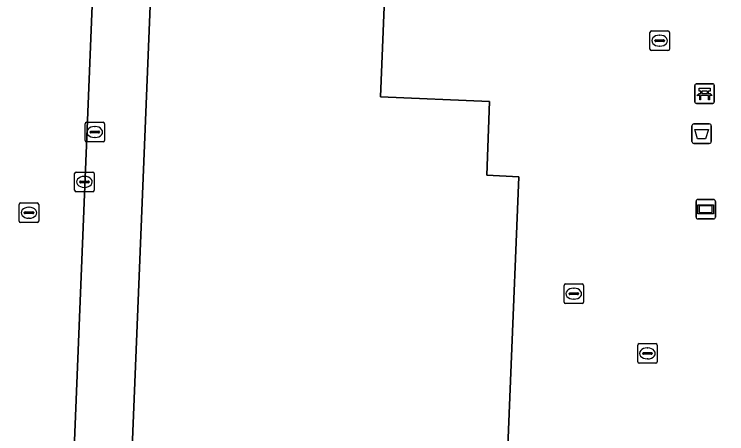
# Model space of a CAD drawing. Extents: x 160888 to 161385, y 386490 to 386908.
# Drawn here: x 161104.89 to 161141.39, y 386599.86 to 386621.36 of the extents above; entities that cross this region are included whole.
import ezdxf

# ---------------------------------------------------------------- set-up
doc = ezdxf.new("R2010")
doc.units = 0
for name, color, linetype in [('IMGEO_Afvalbak', 7, 'Continuous'), ('IMGEO_Bank', 7, 'Continuous'), ('IMGEO_Brandkraan', 7, 'Continuous'), ('IMGEO_Kolk', 7, 'Continuous'), ('IMGEO_Pand', 7, 'Continuous'), ('IMGEO_Reclamebord', 7, 'Continuous'), ('IMGEO_Rijbaan_lokaal_open', 7, 'Continuous'), ('IMGEO_Rioolput', 7, 'Continuous'), ('IMGEO_Voetgangersgebied_open', 7, 'Continuous'), ('IMGEO_Voetpad_open', 7, 'Continuous')]:
    doc.layers.add(name, color=color, linetype=linetype)

msp = doc.modelspace()

# ---------------------------------------------------------------- linework, layer by layer
at = {"layer": 'IMGEO_Afvalbak'}
for p, q in [((161139.612, 386614.834), (161139.612, 386615.634)), ((161139.612, 386615.634), (161139.612, 386614.834)), ((161139.712, 386615.734), (161140.502, 386615.734)), ((161140.502, 386615.734), (161139.712, 386615.734)), ((161140.602, 386615.634), (161140.602, 386614.834)), ((161140.602, 386614.834), (161140.602, 386615.634)), ((161140.502, 386614.734), (161139.712, 386614.734)), ((161139.712, 386614.734), (161140.502, 386614.734))]:
    msp.add_line(p, q, dxfattribs=at)
msp.add_lwpolyline([(161139.755, 386615.448), (161140.459, 386615.448), (161140.31, 386614.978), (161139.904, 386614.978), (161139.755, 386615.448)], dxfattribs=at)
for centre, start, end in [((161139.712, 386615.634), 90, 180), ((161139.712, 386615.634), 90, 180), ((161140.502, 386615.634), 0, 90), ((161140.502, 386615.634), 360, 90), ((161139.712, 386614.834), 180, 270), ((161139.712, 386614.834), 180, 270), ((161140.502, 386614.834), 270, 0), ((161140.502, 386614.834), 270, 0)]:
    msp.add_arc(centre, 0.1, start, end, dxfattribs=at)
at = {"layer": 'IMGEO_Bank'}
for p, q in [((161139.833, 386617.788), (161140.674, 386617.788)), ((161140.674, 386617.788), (161139.833, 386617.788)), ((161139.758, 386616.863), (161139.758, 386617.704)), ((161139.758, 386617.704), (161139.758, 386616.863)), ((161140.067, 386617.294), (161140.067, 386617.4)), ((161140.111, 386617.4), (161140.111, 386617.294)), ((161140.399, 386617.406), (161140.117, 386617.406)), ((161140.405, 386617.294), (161140.405, 386617.4)), ((161140.449, 386617.4), (161140.449, 386617.294)), ((161140.758, 386617.713), (161140.758, 386616.872)), ((161140.758, 386616.872), (161140.758, 386617.713)), ((161140.455, 386617.186), (161140.062, 386617.186)), ((161140.117, 386617.288), (161140.399, 386617.288)), ((161140.683, 386616.788), (161139.842, 386616.788)), ((161139.842, 386616.788), (161140.683, 386616.788))]:
    msp.add_line(p, q, dxfattribs=at)
for points in [[(161140.061, 386617.406), (161139.975, 386617.406), (161139.975, 386617.567), (161140.538, 386617.567), (161140.538, 386617.406), (161140.455, 386617.406)], [(161140.005, 386617.186), (161139.863, 386617.186), (161139.975, 386617.288), (161140.061, 386617.288)], [(161140.055, 386617.179), (161140.055, 386616.972), (161140.012, 386616.972), (161140.012, 386617.179)], [(161140.455, 386617.288), (161140.538, 386617.288), (161140.65, 386617.186), (161140.511, 386617.186)], [(161140.505, 386617.179), (161140.505, 386616.972), (161140.461, 386616.972), (161140.461, 386617.179)]]:
    msp.add_lwpolyline(points, dxfattribs=at)
for centre, radius, start, end in [((161139.836, 386617.71), 0.0779, 92.4484, 184.2845), ((161139.836, 386617.71), 0.0779, 92.4484, 184.2845), ((161140.68, 386617.71), 0.0779, 2.4484, 94.2845), ((161140.68, 386617.71), 0.0779, 2.4484, 94.2845), ((161140.06, 386617.399), 0.00671, 2.8957, 87.1043), ((161140.117, 386617.399), 0.00671, 92.8957, 177.1043), ((161140.399, 386617.399), 0.00671, 2.8957, 87.1043), ((161140.456, 386617.399), 0.00671, 92.8957, 177.1043), ((161140.005, 386617.179), 0.00671, 2.8957, 87.1043), ((161140.062, 386617.179), 0.00671, 92.8957, 177.1043), ((161140.06, 386617.295), 0.00671, 272.8957, 357.1043), ((161140.117, 386617.295), 0.00671, 182.8957, 267.1043), ((161140.399, 386617.295), 0.00671, 272.8957, 357.1043), ((161140.456, 386617.295), 0.00671, 182.8957, 267.1043), ((161140.454, 386617.179), 0.00671, 2.8957, 87.1043), ((161140.511, 386617.179), 0.00671, 92.8957, 177.1043), ((161139.836, 386616.866), 0.0779, 182.4484, 274.2845), ((161139.836, 386616.866), 0.0779, 182.4484, 274.2845), ((161140.68, 386616.866), 0.0779, 272.4484, 4.2845), ((161140.68, 386616.866), 0.0779, 272.4484, 4.2845)]:
    msp.add_arc(centre, radius, start, end, dxfattribs=at)
at = {"layer": 'IMGEO_Brandkraan'}
for p, q in [((161108.516, 386614.893), (161108.516, 386615.745)), ((161108.591, 386615.819), (161109.443, 386615.819)), ((161109.004, 386615.599), (161109.029, 386615.599)), ((161109.517, 386615.745), (161109.517, 386614.893)), ((161108.775, 386615.313), (161108.775, 386615.325)), ((161109.213, 386615.276), (161108.815, 386615.276)), ((161108.818, 386615.362), (161109.216, 386615.362)), ((161109.259, 386615.325), (161109.259, 386615.313)), ((161109.027, 386615.039), (161109.002, 386615.039)), ((161109.443, 386614.819), (161108.591, 386614.819)), ((161133.058, 386606.608), (161133.058, 386607.46)), ((161133.133, 386607.534), (161133.985, 386607.534)), ((161133.546, 386607.314), (161133.571, 386607.314)), ((161134.059, 386607.46), (161134.059, 386606.608)), ((161133.317, 386607.028), (161133.317, 386607.04)), ((161133.755, 386606.991), (161133.357, 386606.991)), ((161133.36, 386607.077), (161133.758, 386607.077)), ((161133.801, 386607.04), (161133.801, 386607.028)), ((161133.985, 386606.534), (161133.133, 386606.534)), ((161133.569, 386606.754), (161133.544, 386606.754))]:
    msp.add_line(p, q, dxfattribs=at)
for points in [[(161108.516, 386614.893), (161108.516, 386615.745)], [(161108.591, 386615.819), (161109.443, 386615.819)], [(161109.517, 386615.745), (161109.517, 386614.893)], [(161109.443, 386614.819), (161108.591, 386614.819)], [(161133.058, 386606.608), (161133.058, 386607.46)], [(161133.133, 386607.534), (161133.985, 386607.534)], [(161134.059, 386607.46), (161134.059, 386606.608)], [(161133.985, 386606.534), (161133.133, 386606.534)]]:
    msp.add_lwpolyline(points, dxfattribs=at)
for centre, radius, start, end in [((161108.593, 386615.743), 0.0765, 91.552, 178.448), ((161108.593, 386615.743), 0.0765, 91.552, 178.448), ((161109.441, 386615.743), 0.0765, 1.552, 88.448), ((161109.441, 386615.743), 0.0765, 1.552, 88.448), ((161108.815, 386615.322), 0.0403, 85.8775, 175.7526), ((161108.812, 386615.312), 0.0366, 178.938, 274.7102), ((161109.216, 386615.319), 0.043, 264.8664, 352.4533), ((161109.22, 386615.324), 0.0386, 1.7309, 96.639), ((161108.593, 386614.895), 0.0765, 181.552, 268.448), ((161108.593, 386614.895), 0.0765, 181.552, 268.448), ((161109.441, 386614.895), 0.0765, 271.552, 358.448), ((161109.441, 386614.895), 0.0765, 271.552, 358.448), ((161133.135, 386607.458), 0.0765, 91.552, 178.448), ((161133.135, 386607.458), 0.0765, 91.552, 178.448), ((161133.983, 386607.458), 0.0765, 1.552, 88.448), ((161133.983, 386607.458), 0.0765, 1.552, 88.448), ((161133.357, 386607.037), 0.0403, 85.8775, 175.7526), ((161133.354, 386607.027), 0.0366, 178.938, 274.7102), ((161133.758, 386607.034), 0.043, 264.8664, 352.4533), ((161133.762, 386607.039), 0.0386, 1.7309, 96.639), ((161133.135, 386606.61), 0.0765, 181.552, 268.448), ((161133.135, 386606.61), 0.0765, 181.552, 268.448), ((161133.983, 386606.61), 0.0765, 271.552, 358.448), ((161133.983, 386606.61), 0.0765, 271.552, 358.448)]:
    msp.add_arc(centre, radius, start, end, dxfattribs=at)
for centre, major_axis, ratio, start_param, end_param in [((161109.003, 386615.319), (-0.387, 0.002), 0.722429, 4.712389, 7.853982), ((161109.028, 386615.319), (-0.39, 0.002), 0.717154, 1.570796, 4.712389), ((161133.545, 386607.034), (-0.387, 0.002), 0.722429, 4.712389, 7.853982), ((161133.57, 386607.034), (-0.39, 0.002), 0.717154, 1.570796, 4.712389)]:
    msp.add_ellipse(centre, major_axis=major_axis, ratio=ratio, start_param=start_param, end_param=end_param, dxfattribs=at)
at = {"layer": 'IMGEO_Kolk'}
for p, q in [((161137.457, 386619.574), (161137.457, 386620.426)), ((161137.532, 386620.5), (161138.384, 386620.5)), ((161138.458, 386620.426), (161138.458, 386619.574)), ((161137.716, 386619.994), (161137.716, 386620.006)), ((161138.154, 386619.957), (161137.756, 386619.957)), ((161137.759, 386620.043), (161138.157, 386620.043)), ((161137.945, 386620.28), (161137.97, 386620.28)), ((161138.2, 386620.006), (161138.2, 386619.994)), ((161137.968, 386619.72), (161137.943, 386619.72)), ((161138.384, 386619.5), (161137.532, 386619.5)), ((161107.983, 386612.337), (161107.983, 386613.189)), ((161108.058, 386613.263), (161108.91, 386613.263)), ((161108.471, 386613.043), (161108.496, 386613.043)), ((161108.984, 386613.189), (161108.984, 386612.337)), ((161108.242, 386612.757), (161108.242, 386612.769)), ((161108.68, 386612.72), (161108.282, 386612.72)), ((161108.285, 386612.806), (161108.683, 386612.806)), ((161108.726, 386612.769), (161108.726, 386612.757)), ((161108.494, 386612.483), (161108.469, 386612.483)), ((161108.91, 386612.263), (161108.058, 386612.263)), ((161136.832, 386603.549), (161136.832, 386604.401)), ((161136.907, 386604.475), (161137.759, 386604.475)), ((161137.32, 386604.255), (161137.345, 386604.255)), ((161137.833, 386604.401), (161137.833, 386603.549)), ((161137.091, 386603.969), (161137.091, 386603.981)), ((161137.529, 386603.932), (161137.131, 386603.932)), ((161137.134, 386604.018), (161137.532, 386604.018)), ((161137.575, 386603.981), (161137.575, 386603.969)), ((161137.343, 386603.695), (161137.318, 386603.695)), ((161137.759, 386603.475), (161136.907, 386603.475))]:
    msp.add_line(p, q, dxfattribs=at)
for points in [[(161137.457, 386619.574), (161137.457, 386620.426)], [(161137.532, 386620.5), (161138.384, 386620.5)], [(161138.458, 386620.426), (161138.458, 386619.574)], [(161138.384, 386619.5), (161137.532, 386619.5)], [(161107.983, 386612.337), (161107.983, 386613.189)], [(161108.058, 386613.263), (161108.91, 386613.263)], [(161108.984, 386613.189), (161108.984, 386612.337)], [(161108.91, 386612.263), (161108.058, 386612.263)], [(161136.832, 386603.549), (161136.832, 386604.401)], [(161136.907, 386604.475), (161137.759, 386604.475)], [(161137.833, 386604.401), (161137.833, 386603.549)], [(161137.759, 386603.475), (161136.907, 386603.475)]]:
    msp.add_lwpolyline(points, dxfattribs=at)
for centre, radius, start, end in [((161137.534, 386620.424), 0.0765, 91.552, 178.448), ((161137.534, 386620.424), 0.0765, 91.552, 178.448), ((161138.382, 386620.424), 0.0765, 1.552, 88.448), ((161138.382, 386620.424), 0.0765, 1.552, 88.448), ((161137.756, 386620.003), 0.0403, 85.8775, 175.7526), ((161137.753, 386619.993), 0.0366, 178.938, 274.7102), ((161138.157, 386620), 0.043, 264.8664, 352.4533), ((161138.161, 386620.005), 0.0386, 1.7309, 96.639), ((161137.534, 386619.576), 0.0765, 181.552, 268.448), ((161137.534, 386619.576), 0.0765, 181.552, 268.448), ((161138.382, 386619.576), 0.0765, 271.552, 358.448), ((161138.382, 386619.576), 0.0765, 271.552, 358.448), ((161108.06, 386613.187), 0.0765, 91.552, 178.448), ((161108.06, 386613.187), 0.0765, 91.552, 178.448), ((161108.908, 386613.187), 0.0765, 1.552, 88.448), ((161108.908, 386613.187), 0.0765, 1.552, 88.448), ((161108.282, 386612.766), 0.0403, 85.8775, 175.7526), ((161108.279, 386612.756), 0.0366, 178.938, 274.7102), ((161108.683, 386612.763), 0.043, 264.8664, 352.4533), ((161108.687, 386612.768), 0.0386, 1.7309, 96.639), ((161108.06, 386612.339), 0.0765, 181.552, 268.448), ((161108.06, 386612.339), 0.0765, 181.552, 268.448), ((161108.908, 386612.339), 0.0765, 271.552, 358.448), ((161108.908, 386612.339), 0.0765, 271.552, 358.448), ((161136.909, 386604.399), 0.0765, 91.552, 178.448), ((161136.909, 386604.399), 0.0765, 91.552, 178.448), ((161137.757, 386604.399), 0.0765, 1.552, 88.448), ((161137.757, 386604.399), 0.0765, 1.552, 88.448), ((161137.131, 386603.978), 0.0403, 85.8775, 175.7526), ((161137.128, 386603.968), 0.0366, 178.938, 274.7102), ((161137.532, 386603.975), 0.043, 264.8664, 352.4533), ((161137.536, 386603.98), 0.0386, 1.7309, 96.639), ((161136.909, 386603.551), 0.0765, 181.552, 268.448), ((161136.909, 386603.551), 0.0765, 181.552, 268.448), ((161137.757, 386603.551), 0.0765, 271.552, 358.448), ((161137.757, 386603.551), 0.0765, 271.552, 358.448)]:
    msp.add_arc(centre, radius, start, end, dxfattribs=at)
for centre, major_axis, ratio, start_param, end_param in [((161137.944, 386620), (-0.387, 0.002), 0.722429, 4.712389, 7.853982), ((161137.969, 386620), (-0.39, 0.002), 0.717154, 1.570796, 4.712389), ((161108.47, 386612.763), (-0.387, 0.002), 0.722429, 4.712389, 7.853982), ((161108.495, 386612.763), (-0.39, 0.002), 0.717154, 1.570796, 4.712389), ((161137.319, 386603.975), (-0.387, 0.002), 0.722429, 4.712389, 7.853982), ((161137.344, 386603.975), (-0.39, 0.002), 0.717154, 1.570796, 4.712389)]:
    msp.add_ellipse(centre, major_axis=major_axis, ratio=ratio, start_param=start_param, end_param=end_param, dxfattribs=at)
at = {"layer": 'IMGEO_Pand'}
for points in [[(161129.239, 386576.285), (161129.528, 386583.353), (161129.817, 386590.42), (161130.314, 386602.572), (161130.741, 386613.029), (161129.102, 386613.11), (161129.234, 386616.884), (161123.653, 386617.125), (161124.235, 386631.392), (161124.542, 386638.918), (161124.93, 386648.428), (161125.316, 386657.891), (161125.805, 386669.885)], [(161113.546, 386663.894), (161112.853, 386646.718), (161112.621, 386640.934), (161112.559, 386639.396), (161112.378, 386634.915), (161112.255, 386631.87), (161111.098, 386603.328), (161110.606, 386591.176), (161110.319, 386584.108), (161110.116, 386579.09), (161091.136, 386579.854), (161084.022, 386580.14), (161074.316, 386580.531), (161062.171, 386581.019), (161050.874, 386581.474), (161050.87, 386581.374), (161046.888, 386581.503), (161046.117, 386562.468)]]:
    msp.add_lwpolyline(points, dxfattribs=at)
at = {"layer": 'IMGEO_Reclamebord'}
for p, q in [((161139.82, 386610.964), (161139.82, 386611.764)), ((161139.82, 386611.764), (161139.82, 386610.964)), ((161139.92, 386611.864), (161140.71, 386611.864)), ((161140.71, 386611.864), (161139.92, 386611.864)), ((161140.81, 386611.764), (161140.81, 386610.964)), ((161140.81, 386610.964), (161140.81, 386611.764)), ((161140.71, 386610.864), (161139.92, 386610.864)), ((161139.92, 386610.864), (161140.71, 386610.864))]:
    msp.add_line(p, q, dxfattribs=at)
for points in [[(161139.921, 386611.596), (161140.709, 386611.596), (161140.709, 386611.132), (161139.921, 386611.132), (161139.921, 386611.596)], [(161139.986, 386611.531), (161139.986, 386611.197), (161140.644, 386611.197), (161140.644, 386611.531), (161139.986, 386611.531)]]:
    msp.add_lwpolyline(points, dxfattribs=at)
for centre, start, end in [((161139.92, 386611.764), 90, 180), ((161139.92, 386611.764), 90, 180), ((161140.71, 386611.764), 0, 90), ((161140.71, 386611.764), 360, 90), ((161139.92, 386610.964), 180, 270), ((161139.92, 386610.964), 180, 270), ((161140.71, 386610.964), 270, 0), ((161140.71, 386610.964), 270, 0)]:
    msp.add_arc(centre, 0.1, start, end, dxfattribs=at)
at = {"layer": 'IMGEO_Rijbaan_lokaal_open'}
msp.add_lwpolyline([(161098.414, 386599.274), (161098.278, 386599.279), (161047.095, 386601.374), (161044.375, 386601.515), (161044.251, 386596.188), (161052.882, 386595.826), (161053.723, 386595.747), (161057.303, 386595.654), (161057.994, 386595.63), (161091.236, 386594.231), (161094.965, 386594.132), (161101.774, 386593.919), (161107.744, 386593.603), (161110.493, 386661.403)], dxfattribs=at)
at = {"layer": 'IMGEO_Rioolput'}
for p, q in [((161105.141, 386610.757), (161105.141, 386611.609)), ((161105.216, 386611.683), (161106.068, 386611.683)), ((161106.142, 386611.609), (161106.142, 386610.757)), ((161105.443, 386611.226), (161105.841, 386611.226)), ((161105.629, 386611.463), (161105.654, 386611.463)), ((161105.4, 386611.177), (161105.4, 386611.189)), ((161105.838, 386611.14), (161105.44, 386611.14)), ((161105.652, 386610.903), (161105.627, 386610.903)), ((161105.884, 386611.189), (161105.884, 386611.177)), ((161106.068, 386610.683), (161105.216, 386610.683))]:
    msp.add_line(p, q, dxfattribs=at)
for points in [[(161105.141, 386610.757), (161105.141, 386611.609)], [(161105.216, 386611.683), (161106.068, 386611.683)], [(161106.142, 386611.609), (161106.142, 386610.757)], [(161106.068, 386610.683), (161105.216, 386610.683)]]:
    msp.add_lwpolyline(points, dxfattribs=at)
for centre, radius, start, end in [((161105.218, 386611.607), 0.0765, 91.552, 178.448), ((161105.218, 386611.607), 0.0765, 91.552, 178.448), ((161106.066, 386611.607), 0.0765, 1.552, 88.448), ((161106.066, 386611.607), 0.0765, 1.552, 88.448), ((161105.44, 386611.186), 0.0403, 85.8775, 175.7526), ((161105.845, 386611.188), 0.0386, 1.7309, 96.639), ((161105.437, 386611.176), 0.0366, 178.938, 274.7102), ((161105.841, 386611.183), 0.043, 264.8664, 352.4533), ((161105.218, 386610.759), 0.0765, 181.552, 268.448), ((161105.218, 386610.759), 0.0765, 181.552, 268.448), ((161106.066, 386610.759), 0.0765, 271.552, 358.448), ((161106.066, 386610.759), 0.0765, 271.552, 358.448)]:
    msp.add_arc(centre, radius, start, end, dxfattribs=at)
for centre, major_axis, ratio, start_param, end_param in [((161105.628, 386611.183), (-0.387, 0.002), 0.722429, 4.712389, 7.853982), ((161105.653, 386611.183), (-0.39, 0.002), 0.717154, 1.570796, 4.712389)]:
    msp.add_ellipse(centre, major_axis=major_axis, ratio=ratio, start_param=start_param, end_param=end_param, dxfattribs=at)
at = {"layer": 'IMGEO_Voetgangersgebied_open'}
msp.add_lwpolyline([(161143.664, 386697.789), (161136.518, 386698.078), (161136.801, 386705.368), (161136.985, 386710.09), (161127.462, 386710.495), (161125.805, 386669.885), (161125.316, 386657.891), (161124.93, 386648.428), (161124.542, 386638.918), (161124.235, 386631.392), (161123.653, 386617.125), (161129.234, 386616.884), (161129.102, 386613.11), (161130.741, 386613.029), (161130.314, 386602.572), (161129.817, 386590.42), (161129.528, 386583.353), (161129.239, 386576.285), (161128.539, 386559.143), (161131.001, 386561.219), (161139.877, 386568.704), (161143.412, 386571.685)], dxfattribs=at)
at = {"layer": 'IMGEO_Voetpad_open'}
msp.add_lwpolyline([(161112.255, 386631.87), (161112.378, 386634.915), (161112.559, 386639.396), (161112.621, 386640.934), (161112.853, 386646.718), (161113.546, 386663.894), (161110.493, 386661.403), (161107.744, 386593.603), (161107.72, 386592.866), (161107.346, 386581.714), (161048.595, 386584.064), (161046.972, 386584.164), (161046.888, 386581.503), (161050.87, 386581.374), (161050.874, 386581.474), (161062.171, 386581.019), (161074.316, 386580.531), (161084.022, 386580.14), (161091.136, 386579.854), (161110.116, 386579.09), (161110.319, 386584.108), (161110.606, 386591.176), (161111.098, 386603.328)], close=True, dxfattribs=at)

doc.saveas('drawing.dxf')
